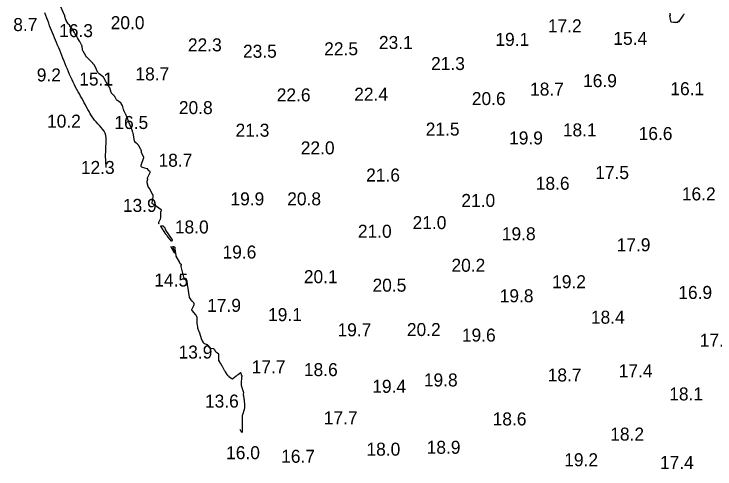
# Model space of a CAD drawing. Extents: x 3040093 to 3056816, y 408076 to 509144.
# Drawn here: x 3044420.7 to 3044690.5, y 435228.2 to 435403.2 of the extents above; entities that cross this region are included whole.
import ezdxf

# ---------------------------------------------------------------- set-up
doc = ezdxf.new("R2010")
doc.units = 0
for name, color, linetype in [('V-CHAN-CONT-EL12-1112', 7, 'Continuous'), ('V-CHAN-CONT-EL15', 7, 'Continuous'), ('V-TOPO-SOUN-0810', 7, 'Continuous')]:
    doc.layers.add(name, color=color, linetype=linetype)

msp = doc.modelspace()

# ---------------------------------------------------------------- linework, layer by layer
at = {"layer": 'V-CHAN-CONT-EL12-1112'}
msp.add_lwpolyline([(3044456.21, 435344.13), (3044456, 435346.63), (3044455.93, 435348.77), (3044455.96, 435350.6), (3044456.03, 435352.15), (3044456.12, 435353.48), (3044456.17, 435354.62), (3044456.15, 435355.61), (3044456.02, 435356.5), (3044455.75, 435357.33), (3044455.35, 435358.11), (3044454.85, 435358.85), (3044454.27, 435359.57), (3044453.64, 435360.28), (3044452.98, 435360.98), (3044452.32, 435361.7), (3044451.68, 435362.44), (3044451.09, 435363.21), (3044450.55, 435364.01), (3044450.03, 435364.83), (3044449.55, 435365.67), (3044449.08, 435366.53), (3044448.63, 435367.39), (3044448.18, 435368.25), (3044447.73, 435369.1), (3044447.27, 435369.95), (3044446.8, 435370.8), (3044446.33, 435371.64), (3044445.85, 435372.49), (3044445.37, 435373.35), (3044444.89, 435374.22), (3044444.41, 435375.11), (3044443.93, 435376.03), (3044443.46, 435376.98), (3044443, 435377.95), (3044442.55, 435378.94), (3044442.1, 435379.95), (3044441.66, 435380.98), (3044441.22, 435382.01), (3044440.79, 435383.05), (3044440.36, 435384.1), (3044439.93, 435385.15), (3044439.51, 435386.19), (3044439.1, 435387.22), (3044438.69, 435388.25), (3044438.28, 435389.27), (3044437.87, 435390.27), (3044437.47, 435391.26), (3044437.08, 435392.23), (3044436.68, 435393.18), (3044436.29, 435394.11), (3044435.9, 435395.04), (3044435.52, 435395.96), (3044435.14, 435396.88), (3044434.77, 435397.81), (3044434.39, 435398.75), (3044434.02, 435399.71), (3044433.65, 435400.68), (3044433.29, 435401.68), (3044432.92, 435402.68), (3044432.54, 435403.67)], dxfattribs=at)
at = {"layer": 'V-CHAN-CONT-EL15'}
for points in [[(3044476.15, 435322.82), (3044476.27, 435322.77), (3044476.29, 435322.76), (3044476.3, 435322.75), (3044476.32, 435322.74), (3044476.34, 435322.73), (3044476.48, 435322.6), (3044476.5, 435322.59), (3044476.52, 435322.58), (3044476.52, 435322.6), (3044476.51, 435322.62), (3044476.38, 435322.94), (3044476.36, 435323), (3044476.36, 435323.06), (3044476.37, 435323.13), (3044476.39, 435323.19), (3044476.93, 435324.17), (3044477.02, 435324.36), (3044477.08, 435324.55), (3044477.13, 435324.75), (3044477.15, 435324.96), (3044477.25, 435327.19), (3044477.26, 435327.25), (3044477.27, 435327.32), (3044477.28, 435327.38), (3044477.3, 435327.44), (3044477.39, 435327.68), (3044477.4, 435327.74), (3044477.39, 435327.79), (3044477.37, 435327.84), (3044477.33, 435327.88), (3044474.69, 435329.82), (3044474.66, 435329.84), (3044474.63, 435329.86), (3044474.58, 435329.9), (3044474.56, 435329.91), (3044474.55, 435329.91), (3044474.54, 435329.92), (3044474.52, 435329.93), (3044473.96, 435330.22), (3044473.88, 435330.28), (3044473.82, 435330.35), (3044473.8, 435330.44), (3044473.8, 435330.54), (3044474.24, 435332.95), (3044474.25, 435333.01), (3044474.25, 435333.07), (3044474.25, 435333.14), (3044474.25, 435333.2), (3044474.22, 435333.59), (3044474.22, 435333.59), (3044474.22, 435333.6), (3044474.22, 435333.61), (3044474.22, 435333.62), (3044474.22, 435333.62), (3044474.21, 435333.62), (3044474.21, 435333.63), (3044474.17, 435333.68), (3044474.17, 435333.69), (3044474.16, 435333.7), (3044474.15, 435333.71), (3044474.15, 435333.72), (3044473.12, 435335.63), (3044473.05, 435335.74), (3044472.99, 435335.84), (3044472.92, 435335.94), (3044472.85, 435336.04), (3044472.55, 435336.42), (3044472.48, 435336.52), (3044472.42, 435336.62), (3044472.37, 435336.73), (3044472.34, 435336.85), (3044471.97, 435338.34), (3044471.94, 435338.48), (3044471.93, 435338.62), (3044471.94, 435338.76), (3044471.96, 435338.91), (3044472.13, 435339.65), (3044472.14, 435339.7), (3044472.14, 435339.75), (3044472.14, 435339.8), (3044472.12, 435339.85), (3044472.05, 435340.06), (3044472.04, 435340.11), (3044472.04, 435340.16), (3044472.05, 435340.2), (3044472.07, 435340.25), (3044473.05, 435342.23), (3044473.08, 435342.33), (3044473.08, 435342.43), (3044473.04, 435342.51), (3044472.97, 435342.59), (3044472.58, 435342.93), (3044472.51, 435342.99), (3044472.46, 435343.05), (3044472.41, 435343.12), (3044472.37, 435343.2), (3044472.23, 435343.51), (3044472.19, 435343.59), (3044472.13, 435343.64), (3044472.07, 435343.69), (3044471.99, 435343.71), (3044470.13, 435344.2), (3044469.85, 435344.32), (3044469.68, 435344.5), (3044469.62, 435344.74), (3044469.67, 435345.04), (3044470.65, 435348.04), (3044470.65, 435348.05), (3044470.65, 435348.05), (3044470.65, 435348.06), (3044470.65, 435348.06), (3044470.64, 435348.08), (3044470.64, 435348.09), (3044470.64, 435348.09), (3044470.63, 435348.1), (3044470.63, 435348.1), (3044470.62, 435348.12), (3044470.61, 435348.12), (3044470.61, 435348.13), (3044470.61, 435348.13), (3044470.61, 435348.13), (3044469.9, 435349.52), (3044469.85, 435349.64), (3044469.81, 435349.77), (3044469.77, 435349.9), (3044469.75, 435350.03), (3044469.69, 435350.56), (3044469.67, 435350.69), (3044469.64, 435350.82), (3044469.59, 435350.94), (3044469.54, 435351.06), (3044468.76, 435352.48), (3044468.71, 435352.56), (3044468.66, 435352.64), (3044468.61, 435352.72), (3044468.55, 435352.79), (3044468.33, 435353.09), (3044468.27, 435353.16), (3044468.21, 435353.23), (3044468.14, 435353.29), (3044468.06, 435353.34), (3044467.72, 435353.56), (3044467.64, 435353.61), (3044467.57, 435353.67), (3044467.5, 435353.74), (3044467.44, 435353.82), (3044467.19, 435354.14), (3044467.14, 435354.22), (3044467.09, 435354.31), (3044467.06, 435354.4), (3044467.04, 435354.49), (3044466.68, 435356.63), (3044466.67, 435356.69), (3044466.65, 435356.75), (3044466.64, 435356.81), (3044466.62, 435356.87), (3044466.53, 435357.19), (3044466.53, 435357.21), (3044466.53, 435357.23), (3044466.53, 435357.25), (3044466.53, 435357.27), (3044466.53, 435357.35), (3044466.53, 435357.37), (3044466.53, 435357.39), (3044466.53, 435357.41), (3044466.52, 435357.43), (3044466.37, 435357.85), (3044466.34, 435357.93), (3044466.31, 435358), (3044466.28, 435358.08), (3044466.25, 435358.15), (3044465.47, 435360.18), (3044465.44, 435360.25), (3044465.41, 435360.32), (3044465.38, 435360.39), (3044465.35, 435360.46), (3044465.23, 435360.74), (3044465.2, 435360.81), (3044465.17, 435360.88), (3044465.15, 435360.95), (3044465.12, 435361.02), (3044463.95, 435364.1), (3044463.87, 435364.3), (3044463.78, 435364.5), (3044463.69, 435364.69), (3044463.59, 435364.88), (3044463.19, 435365.65), (3044463.09, 435365.84), (3044463.01, 435366.04), (3044462.93, 435366.24), (3044462.87, 435366.45), (3044462.58, 435367.54), (3044462.53, 435367.71), (3044462.47, 435367.86), (3044462.4, 435368.02), (3044462.32, 435368.17), (3044461.97, 435368.76), (3044461.88, 435368.9), (3044461.77, 435369.03), (3044461.65, 435369.14), (3044461.51, 435369.24), (3044460.52, 435369.9), (3044460.38, 435370.01), (3044460.25, 435370.13), (3044460.14, 435370.27), (3044460.05, 435370.42), (3044459.63, 435371.26), (3044459.59, 435371.33), (3044459.55, 435371.39), (3044459.51, 435371.45), (3044459.46, 435371.51), (3044459.21, 435371.81), (3044459.18, 435371.84), (3044459.16, 435371.86), (3044459.13, 435371.89), (3044459.1, 435371.91), (3044458.97, 435372.01), (3044458.94, 435372.03), (3044458.91, 435372.06), (3044458.88, 435372.08), (3044458.86, 435372.11), (3044458.38, 435372.63), (3044458.3, 435372.73), (3044458.23, 435372.84), (3044458.17, 435372.95), (3044458.12, 435373.08), (3044457.51, 435374.82), (3044457.48, 435374.9), (3044457.44, 435374.97), (3044457.4, 435375.04), (3044457.36, 435375.11), (3044457.14, 435375.42), (3044457.11, 435375.46), (3044457.07, 435375.5), (3044457.04, 435375.54), (3044457, 435375.57), (3044456.85, 435375.72), (3044456.82, 435375.76), (3044456.79, 435375.8), (3044456.76, 435375.85), (3044456.73, 435375.89), (3044455.4, 435378.47), (3044455.38, 435378.51), (3044455.36, 435378.55), (3044455.34, 435378.59), (3044455.31, 435378.63), (3044455.17, 435378.86), (3044455.17, 435378.87), (3044455.17, 435378.87), (3044455.16, 435378.89), (3044455.15, 435378.9), (3044455.15, 435378.9), (3044455.14, 435378.92), (3044455.14, 435378.92), (3044455.13, 435378.93), (3044455.13, 435378.93), (3044455.13, 435378.93), (3044453.4, 435380.25), (3044453.27, 435380.36), (3044453.16, 435380.48), (3044453.07, 435380.61), (3044452.99, 435380.75), (3044452.69, 435381.33), (3044452.62, 435381.48), (3044452.55, 435381.63), (3044452.48, 435381.77), (3044452.41, 435381.92), (3044451.86, 435383.05), (3044451.8, 435383.17), (3044451.74, 435383.28), (3044451.67, 435383.39), (3044451.6, 435383.5), (3044451.29, 435383.92), (3044451.21, 435384.03), (3044451.13, 435384.13), (3044451.05, 435384.23), (3044450.96, 435384.33), (3044450.28, 435385.06), (3044450.14, 435385.21), (3044449.99, 435385.36), (3044449.85, 435385.51), (3044449.7, 435385.65), (3044448.68, 435386.63), (3044448.66, 435386.65), (3044448.63, 435386.68), (3044448.61, 435386.7), (3044448.58, 435386.73), (3044448.46, 435386.84), (3044448.44, 435386.86), (3044448.43, 435386.87), (3044448.41, 435386.89), (3044448.4, 435386.92), (3044448.35, 435387), (3044448.34, 435387.02), (3044448.33, 435387.05), (3044448.32, 435387.07), (3044448.31, 435387.09), (3044447.26, 435388.93), (3044447.16, 435389.13), (3044447.08, 435389.33), (3044447.03, 435389.53), (3044446.99, 435389.75), (3044446.89, 435390.65), (3044446.86, 435390.85), (3044446.8, 435391.04), (3044446.74, 435391.23), (3044446.65, 435391.41), (3044446.26, 435392.13), (3044446.16, 435392.31), (3044446.06, 435392.49), (3044445.96, 435392.67), (3044445.86, 435392.85), (3044445.14, 435394.12), (3044445.03, 435394.31), (3044444.92, 435394.49), (3044444.81, 435394.67), (3044444.69, 435394.86), (3044444.19, 435395.64), (3044444.09, 435395.79), (3044444, 435395.95), (3044443.91, 435396.1), (3044443.83, 435396.26), (3044443.5, 435396.93), (3044443.42, 435397.07), (3044443.34, 435397.21), (3044443.24, 435397.33), (3044443.14, 435397.45), (3044442.63, 435398), (3044442.57, 435398.08), (3044442.51, 435398.16), (3044442.45, 435398.25), (3044442.4, 435398.34), (3044442.2, 435398.75), (3044442.16, 435398.82), (3044442.11, 435398.89), (3044442.06, 435398.96), (3044442, 435399.02), (3044441.75, 435399.25), (3044441.68, 435399.31), (3044441.63, 435399.38), (3044441.58, 435399.44), (3044441.53, 435399.51), (3044440.8, 435400.7), (3044440.72, 435400.84), (3044440.65, 435400.98), (3044440.59, 435401.13), (3044440.55, 435401.28), (3044440.31, 435402.2), (3044440.3, 435402.21), (3044440.3, 435402.22), (3044440.3, 435402.23), (3044440.3, 435402.24), (3044440.29, 435402.28), (3044440.29, 435402.28), (3044440.29, 435402.29), (3044440.29, 435402.3), (3044440.29, 435402.31), (3044440.27, 435402.46), (3044440.27, 435402.48), (3044440.26, 435402.51), (3044440.25, 435402.53), (3044440.24, 435402.56), (3044438.4, 435406.49)], [(3044673.13, 435403.58), (3044673.19, 435402.74), (3044673.19, 435402.71), (3044673.17, 435402.69), (3044673.16, 435402.67), (3044673.13, 435402.66), (3044673, 435402.62), (3044672.98, 435402.61), (3044672.96, 435402.59), (3044672.95, 435402.57), (3044672.95, 435402.54), (3044673.35, 435400.6), (3044673.41, 435400.44), (3044673.5, 435400.32), (3044673.63, 435400.24), (3044673.8, 435400.2), (3044674.57, 435400.14), (3044674.74, 435400.13), (3044674.91, 435400.12), (3044675.07, 435400.12), (3044675.24, 435400.12), (3044676.15, 435400.15), (3044676.19, 435400.15), (3044676.23, 435400.17), (3044676.25, 435400.2), (3044676.27, 435400.23), (3044676.34, 435400.4), (3044676.36, 435400.44), (3044676.38, 435400.46), (3044676.41, 435400.46), (3044676.45, 435400.44), (3044676.61, 435400.33), (3044676.65, 435400.31), (3044676.69, 435400.31), (3044676.72, 435400.33), (3044676.75, 435400.36), (3044678.37, 435402.85), (3044678.47, 435402.99), (3044678.57, 435403.13), (3044678.68, 435403.25)], [(3044480.95, 435313.88), (3044482.21, 435311.57), (3044482.36, 435311.32), (3044482.44, 435311.25), (3044482.45, 435311.36), (3044482.39, 435311.64), (3044481.85, 435313.79), (3044481.84, 435313.82), (3044481.85, 435313.84), (3044481.87, 435313.84), (3044481.91, 435313.83), (3044482.06, 435313.74), (3044482.1, 435313.72), (3044482.14, 435313.7), (3044482.19, 435313.68), (3044482.23, 435313.66), (3044482.5, 435313.59), (3044482.55, 435313.56), (3044482.58, 435313.53), (3044482.6, 435313.48), (3044482.6, 435313.43), (3044482.56, 435313.16), (3044482.56, 435313.09), (3044482.55, 435313.03), (3044482.56, 435312.96), (3044482.56, 435312.89), (3044482.95, 435310.27), (3044482.95, 435310.25), (3044482.95, 435310.23), (3044482.95, 435310.21), (3044482.95, 435310.19), (3044482.94, 435310.11), (3044482.94, 435310.09), (3044482.94, 435310.07), (3044482.95, 435310.05), (3044482.96, 435310.03), (3044484.33, 435307.57), (3044484.39, 435307.49), (3044484.45, 435307.4), (3044484.52, 435307.33), (3044484.6, 435307.26), (3044484.96, 435306.97), (3044485.02, 435306.92), (3044485.05, 435306.85), (3044485.05, 435306.79), (3044485.03, 435306.71), (3044484.91, 435306.4), (3044484.89, 435306.32), (3044484.87, 435306.24), (3044484.87, 435306.16), (3044484.89, 435306.08), (3044486.03, 435301.46), (3044486.05, 435301.4), (3044486.09, 435301.37), (3044486.14, 435301.37), (3044486.2, 435301.39), (3044486.48, 435301.57), (3044486.54, 435301.6), (3044486.6, 435301.61), (3044486.65, 435301.58), (3044486.7, 435301.52), (3044486.98, 435301.08), (3044487.04, 435300.98), (3044487.08, 435300.87), (3044487.12, 435300.77), (3044487.14, 435300.65), (3044487.33, 435299.11), (3044487.34, 435299.07), (3044487.35, 435299.02), (3044487.36, 435298.98), (3044487.38, 435298.93), (3044487.47, 435298.71), (3044487.47, 435298.69), (3044487.47, 435298.67), (3044487.47, 435298.66), (3044487.46, 435298.64), (3044487.42, 435298.58), (3044487.41, 435298.56), (3044487.41, 435298.55), (3044487.41, 435298.53), (3044487.41, 435298.51), (3044488.08, 435294.25), (3044488.09, 435294.24), (3044488.09, 435294.22), (3044488.09, 435294.21), (3044488.1, 435294.2), (3044488.11, 435294.15), (3044488.11, 435294.14), (3044488.12, 435294.12), (3044488.13, 435294.11), (3044488.13, 435294.1), (3044488.69, 435293.29), (3044488.79, 435293.16), (3044488.89, 435293.04), (3044489, 435292.93), (3044489.11, 435292.82), (3044489.65, 435292.35), (3044489.73, 435292.26), (3044489.79, 435292.16), (3044489.83, 435292.04), (3044489.85, 435291.92), (3044489.86, 435291.4), (3044489.85, 435291.27), (3044489.83, 435291.15), (3044489.8, 435291.03), (3044489.75, 435290.91), (3044489.01, 435289.37), (3044489, 435289.36), (3044489, 435289.34), (3044489, 435289.33), (3044489.01, 435289.32), (3044489.04, 435289.26), (3044489.05, 435289.25), (3044489.06, 435289.24), (3044489.07, 435289.23), (3044489.08, 435289.22), (3044490.56, 435287.51), (3044490.62, 435287.44), (3044490.68, 435287.36), (3044490.73, 435287.28), (3044490.78, 435287.19), (3044490.95, 435286.84), (3044490.99, 435286.75), (3044491.02, 435286.66), (3044491.04, 435286.57), (3044491.04, 435286.47), (3044491.04, 435284.66), (3044491.04, 435284.43), (3044491.06, 435284.2), (3044491.08, 435283.97), (3044491.12, 435283.74), (3044491.3, 435282.68), (3044491.33, 435282.53), (3044491.37, 435282.37), (3044491.41, 435282.22), (3044491.46, 435282.07), (3044491.69, 435281.49), (3044491.74, 435281.34), (3044491.8, 435281.19), (3044491.85, 435281.04), (3044491.9, 435280.89), (3044492.87, 435278.04), (3044492.92, 435277.88), (3044492.99, 435277.72), (3044493.07, 435277.57), (3044493.16, 435277.43), (3044493.52, 435276.85), (3044493.63, 435276.72), (3044493.74, 435276.61), (3044493.88, 435276.51), (3044494.03, 435276.44), (3044494.91, 435276.1), (3044495.06, 435276.02), (3044495.19, 435275.93), (3044495.29, 435275.81), (3044495.38, 435275.66), (3044495.68, 435275.04), (3044495.77, 435274.91), (3044495.88, 435274.8), (3044496.02, 435274.72), (3044496.17, 435274.68), (3044497.33, 435274.48), (3044497.49, 435274.44), (3044497.62, 435274.36), (3044497.74, 435274.26), (3044497.83, 435274.12), (3044498.17, 435273.49), (3044498.25, 435273.37), (3044498.34, 435273.26), (3044498.45, 435273.16), (3044498.58, 435273.08), (3044499.1, 435272.78), (3044499.22, 435272.69), (3044499.3, 435272.59), (3044499.35, 435272.46), (3044499.36, 435272.32), (3044499.37, 435271.55), (3044499.37, 435271.39), (3044499.37, 435271.22), (3044499.37, 435271.06), (3044499.37, 435270.9), (3044499.36, 435270.15), (3044499.37, 435270.04), (3044499.39, 435269.93), (3044499.43, 435269.83), (3044499.49, 435269.73), (3044499.74, 435269.35), (3044499.8, 435269.26), (3044499.86, 435269.16), (3044499.93, 435269.07), (3044499.99, 435268.97), (3044500.51, 435268.18), (3044500.62, 435268.02), (3044500.72, 435267.85), (3044500.82, 435267.68), (3044500.91, 435267.51), (3044501.45, 435266.47), (3044501.56, 435266.25), (3044501.68, 435266.04), (3044501.8, 435265.83), (3044501.92, 435265.62), (3044502.58, 435264.55), (3044502.63, 435264.47), (3044502.69, 435264.39), (3044502.75, 435264.33), (3044502.82, 435264.26), (3044503.12, 435264.02), (3044503.19, 435263.96), (3044503.26, 435263.9), (3044503.33, 435263.84), (3044503.41, 435263.77), (3044504.08, 435263.19), (3044504.14, 435263.14), (3044504.2, 435263.1), (3044504.27, 435263.06), (3044504.34, 435263.02), (3044504.62, 435262.9), (3044504.69, 435262.88), (3044504.76, 435262.88), (3044504.83, 435262.9), (3044504.89, 435262.94), (3044506.22, 435264.05), (3044506.39, 435264.18), (3044506.56, 435264.31), (3044506.73, 435264.45), (3044506.9, 435264.57), (3044507.73, 435265.19), (3044507.82, 435265.24), (3044507.89, 435265.24), (3044507.95, 435265.19), (3044507.98, 435265.09), (3044508.12, 435264.47), (3044508.14, 435264.42), (3044508.16, 435264.38), (3044508.19, 435264.33), (3044508.22, 435264.3), (3044508.38, 435264.15), (3044508.41, 435264.12), (3044508.43, 435264.08), (3044508.43, 435264.03), (3044508.42, 435263.99), (3044508.31, 435263.68), (3044508.29, 435263.61), (3044508.27, 435263.54), (3044508.26, 435263.47), (3044508.25, 435263.4), (3044508.08, 435261.28), (3044508.08, 435261.06), (3044508.09, 435260.85), (3044508.12, 435260.63), (3044508.16, 435260.42), (3044508.41, 435259.5), (3044508.46, 435259.32), (3044508.51, 435259.14), (3044508.56, 435258.96), (3044508.62, 435258.78), (3044508.89, 435257.94), (3044508.93, 435257.83), (3044508.95, 435257.71), (3044508.96, 435257.59), (3044508.96, 435257.47), (3044508.93, 435256.98), (3044508.92, 435256.85), (3044508.93, 435256.73), (3044508.94, 435256.61), (3044508.95, 435256.49), (3044509.18, 435255.06), (3044509.22, 435254.85), (3044509.25, 435254.63), (3044509.27, 435254.41), (3044509.29, 435254.19), (3044509.36, 435253.22), (3044509.37, 435253.05), (3044509.37, 435252.88), (3044509.38, 435252.71), (3044509.37, 435252.54), (3044509.36, 435251.61), (3044509.36, 435251.57), (3044509.35, 435251.52), (3044509.35, 435251.48), (3044509.35, 435251.44), (3044509.32, 435251.21), (3044509.32, 435251.19), (3044509.32, 435251.18), (3044509.31, 435251.16), (3044509.3, 435251.14), (3044509.27, 435251.08), (3044509.27, 435251.07), (3044509.26, 435251.05), (3044509.25, 435251.04), (3044509.25, 435251.02), (3044509.02, 435250.3), (3044508.99, 435250.18), (3044508.95, 435250.05), (3044508.91, 435249.93), (3044508.87, 435249.8), (3044508.59, 435248.96), (3044508.53, 435248.77), (3044508.5, 435248.59), (3044508.47, 435248.4), (3044508.47, 435248.21), (3044508.48, 435242.42), (3044508.47, 435242.28), (3044508.43, 435242.22), (3044508.38, 435242.25), (3044508.29, 435242.37), (3044507.73, 435243.33)]]:
    msp.add_lwpolyline(points, dxfattribs=at)
msp.add_lwpolyline([(3044481.51, 435316.33), (3044481.52, 435316.3), (3044481.53, 435316.27), (3044481.53, 435316.24), (3044481.52, 435316.1), (3044481.51, 435316.07), (3044481.51, 435316.04), (3044481.49, 435316.01), (3044481.48, 435315.99), (3044481.41, 435315.88), (3044481.39, 435315.86), (3044481.38, 435315.85), (3044481.36, 435315.85), (3044481.34, 435315.87), (3044479.98, 435317.43), (3044479.75, 435317.7), (3044479.53, 435317.98), (3044479.33, 435318.27), (3044479.13, 435318.56), (3044477.25, 435321.56), (3044477.2, 435321.65), (3044477.21, 435321.72), (3044477.26, 435321.75), (3044477.37, 435321.75), (3044477.95, 435321.71), (3044478.04, 435321.69), (3044478.13, 435321.66), (3044478.2, 435321.61), (3044478.26, 435321.54), (3044478.5, 435321.24), (3044478.56, 435321.16), (3044478.61, 435321.08), (3044478.65, 435321), (3044478.69, 435320.91), (3044478.85, 435320.47), (3044478.89, 435320.37), (3044478.94, 435320.27), (3044478.99, 435320.18), (3044479.05, 435320.09), (3044481.5, 435316.36)], close=True, dxfattribs=at)

# ---------------------------------------------------------------- texts
at = {"layer": 'V-TOPO-SOUN-0810'}
for s, p in [('20.0 ', (3044457.89, 435397.4)), ('8.7', (3044420.39, 435396.68)), ('16.3 ', (3044438.05, 435394.35)), ('17.2 ', (3044626.17, 435396.19)), ('23.1 ', (3044561.14, 435389.79)), ('19.1 ', (3044605.96, 435390.97)), ('15.4 ', (3044651.37, 435391.37)), ('22.3 ', (3044487.62, 435388.87)), ('23.5 ', (3044508.81, 435386.41)), ('22.5 ', (3044540.08, 435387.36)), ('21.3 ', (3044581.22, 435381.69)), ('9.2', (3044429.44, 435377.29)), ('15.1 ', (3044445.79, 435375.72)), ('18.7 ', (3044467.41, 435377.69)), ('16.9 ', (3044639.72, 435375.09)), ('18.7 ', (3044619.31, 435371.85)), ('16.1 ', (3044673.31, 435372.01)), ('22.6 ', (3044521.81, 435369.62)), ('22.4 ', (3044551.63, 435369.88)), ('20.6 ', (3044596.9, 435368.2)), ('20.8 ', (3044484.14, 435364.73)), ('10.2 ', (3044433.39, 435359.51)), ('16.5 ', (3044459.31, 435358.99)), ('21.3 ', (3044505.96, 435356.03)), ('21.5 ', (3044579.15, 435356.46)), ('18.1 ', (3044631.94, 435356.16)), ('16.6 ', (3044661.11, 435354.75)), ('19.9 ', (3044611.24, 435353.05)), ('22.0 ', (3044531.06, 435349.24)), ('18.7 ', (3044476.3, 435344.48)), ('12.3 ', (3044446.41, 435341.7)), ('21.6 ', (3044556.22, 435338.78)), ('17.5 ', (3044644.38, 435339.73)), ('18.6 ', (3044621.51, 435335.59)), ('19.9 ', (3044503.99, 435329.62)), ('20.8 ', (3044525.84, 435329.62)), ('16.2 ', (3044677.74, 435331.52)), ('13.9 ', (3044462.59, 435327.1)), ('21.0 ', (3044592.87, 435329)), ('18.0 ', (3044482.6, 435318.8)), ('21.0 ', (3044574.1, 435320.47)), ('21.0 ', (3044553.04, 435317.15)), ('19.8 ', (3044608.45, 435316.17)), ('17.9 ', (3044652.64, 435311.94)), ('19.6 ', (3044500.94, 435309.15)), ('20.2 ', (3044589.06, 435304.06)), ('14.5 ', (3044474.69, 435298.39)), ('20.1 ', (3044532.24, 435299.67)), ('19.2 ', (3044627.81, 435297.73)), ('20.5 ', (3044558.68, 435296.39)), ('19.8 ', (3044607.63, 435292.32)), ('16.9 ', (3044676.37, 435293.6)), ('17.9 ', (3044495.03, 435288.64)), ('19.1 ', (3044518.46, 435285.07)), ('18.4 ', (3044642.74, 435284.08)), ('19.7 ', (3044545.2, 435279.23)), ('20.2 ', (3044571.9, 435279.33)), ('19.6 ', (3044593.07, 435277.19)), ('17.7 ', (3044684.63, 435275.23)), ('13.9 ', (3044484.01, 435270.67)), ('17.7 ', (3044512.16, 435264.96)), ('18.6 ', (3044532.27, 435263.91)), ('17.4 ', (3044653.43, 435263.45)), ('19.8 ', (3044578.43, 435259.94)), ('18.7 ', (3044626.1, 435261.84)), ('19.4 ', (3044558.58, 435257.48)), ('18.1 ', (3044672.89, 435254.56)), ('13.6 ', (3044494.18, 435251.8)), ('17.7 ', (3044539.92, 435245.37)), ('18.6 ', (3044604.91, 435244.94)), ('18.2 ', (3044650.18, 435239.1)), ('18.0 ', (3044556.35, 435233.3)), ('18.9 ', (3044579.52, 435234.02)), ('16.0 ', (3044502.32, 435231.95)), ('16.7 ', (3044523.51, 435230.57)), ('19.2 ', (3044632.47, 435229.23)), ('17.4 ', (3044669.31, 435228.18))]:
    msp.add_text(s, height=5, dxfattribs=at).set_placement(p)

doc.saveas('drawing.dxf')
